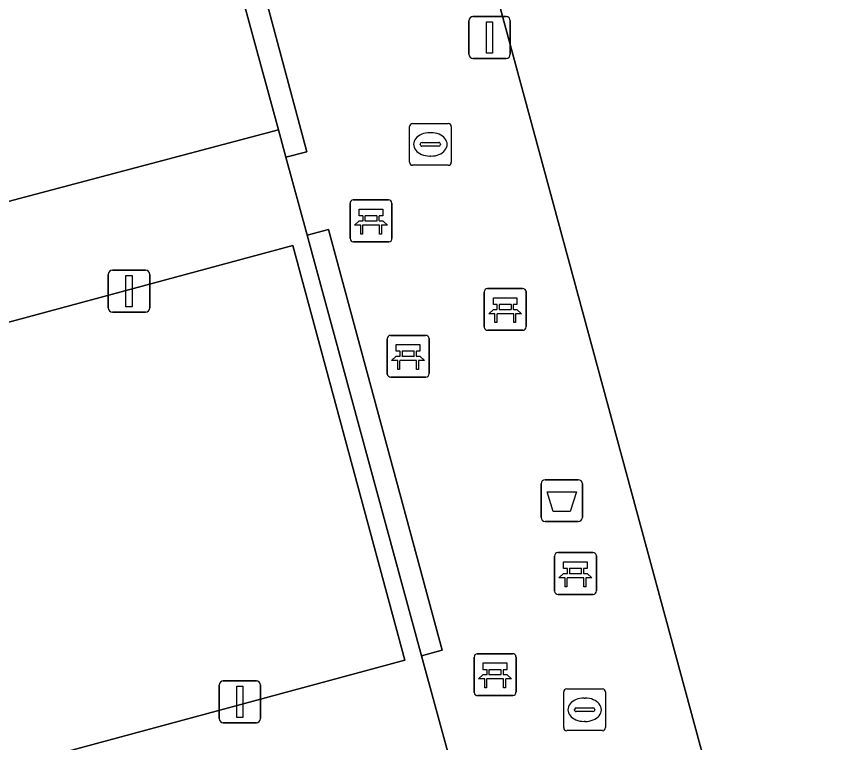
# Model space of a CAD drawing. Extents: x 159053 to 160042, y 380449 to 381423.
# Drawn here: x 159355.9 to 159375.74, y 380626.71 to 380644.07 of the extents above; entities that cross this region are included whole.
import ezdxf

# ---------------------------------------------------------------- set-up
doc = ezdxf.new("R2010")
doc.units = 0
for name, color, linetype in [('IMGEO_Afvalbak', 7, 'Continuous'), ('IMGEO_Bank', 7, 'Continuous'), ('IMGEO_Groenvoorziening', 7, 'Continuous'), ('IMGEO_Hek', 7, 'Continuous'), ('IMGEO_Kolk', 7, 'Continuous'), ('IMGEO_Lichtmast', 7, 'Continuous'), ('IMGEO_Terreindeel_halfverhard', 7, 'Continuous'), ('IMGEO_Voetpad_gesloten', 7, 'Continuous'), ('IMGEO_Voetpad_open', 7, 'Continuous')]:
    doc.layers.add(name, color=color, linetype=linetype)

msp = doc.modelspace()

# ---------------------------------------------------------------- linework, layer by layer
at = {"layer": 'IMGEO_Afvalbak'}
for p, q in [((159368.438, 380632.092), (159368.438, 380632.892)), ((159368.438, 380632.892), (159368.438, 380632.092)), ((159368.538, 380632.992), (159369.328, 380632.992)), ((159369.328, 380632.992), (159368.538, 380632.992)), ((159369.428, 380632.892), (159369.428, 380632.092)), ((159369.428, 380632.092), (159369.428, 380632.892)), ((159369.328, 380631.992), (159368.538, 380631.992)), ((159368.538, 380631.992), (159369.328, 380631.992))]:
    msp.add_line(p, q, dxfattribs=at)
msp.add_lwpolyline([(159368.581, 380632.706), (159369.285, 380632.706), (159369.136, 380632.236), (159368.73, 380632.236), (159368.581, 380632.706)], dxfattribs=at)
for centre, start, end in [((159368.538, 380632.892), 90, 180), ((159368.538, 380632.892), 90, 180), ((159369.328, 380632.892), 0, 90), ((159369.328, 380632.892), 360, 90), ((159368.538, 380632.092), 180, 270), ((159368.538, 380632.092), 180, 270), ((159369.328, 380632.092), 270, 0), ((159369.328, 380632.092), 270, 0)]:
    msp.add_arc(centre, 0.1, start, end, dxfattribs=at)
at = {"layer": 'IMGEO_Bank'}
for p, q in [((159363.874, 380638.759), (159363.874, 380639.6)), ((159363.874, 380639.6), (159363.874, 380638.759)), ((159363.949, 380639.684), (159364.79, 380639.684)), ((159364.79, 380639.684), (159363.949, 380639.684)), ((159364.874, 380639.609), (159364.874, 380638.768)), ((159364.874, 380638.768), (159364.874, 380639.609)), ((159364.183, 380639.19), (159364.183, 380639.296)), ((159364.227, 380639.296), (159364.227, 380639.19)), ((159364.515, 380639.302), (159364.233, 380639.302)), ((159364.233, 380639.184), (159364.515, 380639.184)), ((159364.521, 380639.19), (159364.521, 380639.296)), ((159364.565, 380639.296), (159364.565, 380639.19)), ((159364.571, 380639.082), (159364.178, 380639.082)), ((159364.799, 380638.684), (159363.958, 380638.684)), ((159363.958, 380638.684), (159364.799, 380638.684)), ((159367.082, 380636.641), (159367.082, 380637.482)), ((159367.082, 380637.482), (159367.082, 380636.641)), ((159367.157, 380637.566), (159367.998, 380637.566)), ((159367.998, 380637.566), (159367.157, 380637.566)), ((159368.082, 380637.491), (159368.082, 380636.65)), ((159368.082, 380636.65), (159368.082, 380637.491)), ((159367.391, 380637.072), (159367.391, 380637.178)), ((159367.435, 380637.178), (159367.435, 380637.072)), ((159367.723, 380637.184), (159367.441, 380637.184)), ((159367.729, 380637.072), (159367.729, 380637.178)), ((159367.773, 380637.178), (159367.773, 380637.072)), ((159367.441, 380637.066), (159367.723, 380637.066)), ((159367.779, 380636.964), (159367.386, 380636.964)), ((159364.837, 380636.446), (159365.678, 380636.446)), ((159365.678, 380636.446), (159364.837, 380636.446)), ((159368.007, 380636.566), (159367.166, 380636.566)), ((159367.166, 380636.566), (159368.007, 380636.566)), ((159364.762, 380635.521), (159364.762, 380636.362)), ((159364.762, 380636.362), (159364.762, 380635.521)), ((159365.762, 380636.371), (159365.762, 380635.53)), ((159365.762, 380635.53), (159365.762, 380636.371)), ((159365.071, 380635.952), (159365.071, 380636.058)), ((159365.115, 380636.058), (159365.115, 380635.952)), ((159365.403, 380636.064), (159365.121, 380636.064)), ((159365.409, 380635.952), (159365.409, 380636.058)), ((159365.453, 380636.058), (159365.453, 380635.952)), ((159365.459, 380635.844), (159365.066, 380635.844)), ((159365.121, 380635.946), (159365.403, 380635.946)), ((159365.687, 380635.446), (159364.846, 380635.446)), ((159364.846, 380635.446), (159365.687, 380635.446)), ((159368.837, 380631.25), (159369.678, 380631.25)), ((159369.678, 380631.25), (159368.837, 380631.25)), ((159368.762, 380630.325), (159368.762, 380631.166)), ((159368.762, 380631.166), (159368.762, 380630.325)), ((159369.762, 380631.175), (159369.762, 380630.334)), ((159369.762, 380630.334), (159369.762, 380631.175)), ((159369.071, 380630.756), (159369.071, 380630.862)), ((159369.115, 380630.862), (159369.115, 380630.756)), ((159369.403, 380630.868), (159369.121, 380630.868)), ((159369.409, 380630.756), (159369.409, 380630.862)), ((159369.453, 380630.862), (159369.453, 380630.756)), ((159369.459, 380630.648), (159369.066, 380630.648)), ((159369.121, 380630.75), (159369.403, 380630.75)), ((159369.687, 380630.25), (159368.846, 380630.25)), ((159368.846, 380630.25), (159369.687, 380630.25)), ((159366.84, 380627.905), (159366.84, 380628.746)), ((159366.84, 380628.746), (159366.84, 380627.905)), ((159366.915, 380628.83), (159367.756, 380628.83)), ((159367.756, 380628.83), (159366.915, 380628.83)), ((159367.84, 380628.755), (159367.84, 380627.914)), ((159367.84, 380627.914), (159367.84, 380628.755)), ((159367.481, 380628.448), (159367.199, 380628.448)), ((159367.149, 380628.336), (159367.149, 380628.442)), ((159367.193, 380628.442), (159367.193, 380628.336)), ((159367.199, 380628.33), (159367.481, 380628.33)), ((159367.487, 380628.336), (159367.487, 380628.442)), ((159367.531, 380628.442), (159367.531, 380628.336)), ((159367.537, 380628.228), (159367.144, 380628.228)), ((159367.765, 380627.83), (159366.924, 380627.83)), ((159366.924, 380627.83), (159367.765, 380627.83))]:
    msp.add_line(p, q, dxfattribs=at)
for points in [[(159364.177, 380639.302), (159364.091, 380639.302), (159364.091, 380639.463), (159364.654, 380639.463), (159364.654, 380639.302), (159364.571, 380639.302)], [(159364.121, 380639.082), (159363.979, 380639.082), (159364.091, 380639.184), (159364.177, 380639.184)], [(159364.571, 380639.184), (159364.654, 380639.184), (159364.766, 380639.082), (159364.627, 380639.082)], [(159364.171, 380639.075), (159364.171, 380638.868), (159364.128, 380638.868), (159364.128, 380639.075)], [(159364.621, 380639.075), (159364.621, 380638.868), (159364.577, 380638.868), (159364.577, 380639.075)], [(159367.385, 380637.184), (159367.299, 380637.184), (159367.299, 380637.345), (159367.862, 380637.345), (159367.862, 380637.184), (159367.779, 380637.184)], [(159367.329, 380636.964), (159367.187, 380636.964), (159367.299, 380637.066), (159367.385, 380637.066)], [(159367.779, 380637.066), (159367.862, 380637.066), (159367.974, 380636.964), (159367.835, 380636.964)], [(159367.379, 380636.957), (159367.379, 380636.75), (159367.336, 380636.75), (159367.336, 380636.957)], [(159367.829, 380636.957), (159367.829, 380636.75), (159367.785, 380636.75), (159367.785, 380636.957)], [(159365.065, 380636.064), (159364.979, 380636.064), (159364.979, 380636.225), (159365.542, 380636.225), (159365.542, 380636.064), (159365.459, 380636.064)], [(159365.009, 380635.844), (159364.867, 380635.844), (159364.979, 380635.946), (159365.065, 380635.946)], [(159365.059, 380635.837), (159365.059, 380635.63), (159365.016, 380635.63), (159365.016, 380635.837)], [(159365.459, 380635.946), (159365.542, 380635.946), (159365.654, 380635.844), (159365.515, 380635.844)], [(159365.509, 380635.837), (159365.509, 380635.63), (159365.465, 380635.63), (159365.465, 380635.837)], [(159369.065, 380630.868), (159368.979, 380630.868), (159368.979, 380631.029), (159369.542, 380631.029), (159369.542, 380630.868), (159369.459, 380630.868)], [(159369.009, 380630.648), (159368.867, 380630.648), (159368.979, 380630.75), (159369.065, 380630.75)], [(159369.059, 380630.641), (159369.059, 380630.434), (159369.016, 380630.434), (159369.016, 380630.641)], [(159369.459, 380630.75), (159369.542, 380630.75), (159369.654, 380630.648), (159369.515, 380630.648)], [(159369.509, 380630.641), (159369.509, 380630.434), (159369.465, 380630.434), (159369.465, 380630.641)], [(159367.143, 380628.448), (159367.057, 380628.448), (159367.057, 380628.609), (159367.62, 380628.609), (159367.62, 380628.448), (159367.537, 380628.448)], [(159367.087, 380628.228), (159366.945, 380628.228), (159367.057, 380628.33), (159367.143, 380628.33)], [(159367.537, 380628.33), (159367.62, 380628.33), (159367.732, 380628.228), (159367.593, 380628.228)], [(159367.137, 380628.221), (159367.137, 380628.014), (159367.094, 380628.014), (159367.094, 380628.221)], [(159367.587, 380628.221), (159367.587, 380628.014), (159367.543, 380628.014), (159367.543, 380628.221)]]:
    msp.add_lwpolyline(points, dxfattribs=at)
for centre, radius, start, end in [((159363.952, 380639.606), 0.0779, 92.4484, 184.2845), ((159363.952, 380639.606), 0.0779, 92.4484, 184.2845), ((159364.796, 380639.606), 0.0779, 2.4484, 94.2845), ((159364.796, 380639.606), 0.0779, 2.4484, 94.2845), ((159364.176, 380639.295), 0.00671, 2.8957, 87.1043), ((159364.176, 380639.191), 0.00671, 272.8957, 357.1043), ((159364.233, 380639.295), 0.00671, 92.8957, 177.1043), ((159364.233, 380639.191), 0.00671, 182.8957, 267.1043), ((159364.515, 380639.295), 0.00671, 2.8957, 87.1043), ((159364.515, 380639.191), 0.00671, 272.8957, 357.1043), ((159364.572, 380639.295), 0.00671, 92.8957, 177.1043), ((159364.572, 380639.191), 0.00671, 182.8957, 267.1043), ((159364.121, 380639.075), 0.00671, 2.8957, 87.1043), ((159364.178, 380639.075), 0.00671, 92.8957, 177.1043), ((159364.57, 380639.075), 0.00671, 2.8957, 87.1043), ((159364.627, 380639.075), 0.00671, 92.8957, 177.1043), ((159363.952, 380638.762), 0.0779, 182.4484, 274.2845), ((159363.952, 380638.762), 0.0779, 182.4484, 274.2845), ((159364.796, 380638.762), 0.0779, 272.4484, 4.2845), ((159364.796, 380638.762), 0.0779, 272.4484, 4.2845), ((159367.16, 380637.488), 0.0779, 92.4484, 184.2845), ((159367.16, 380637.488), 0.0779, 92.4484, 184.2845), ((159368.004, 380637.488), 0.0779, 2.4484, 94.2845), ((159368.004, 380637.488), 0.0779, 2.4484, 94.2845), ((159367.384, 380637.177), 0.00671, 2.8957, 87.1043), ((159367.441, 380637.177), 0.00671, 92.8957, 177.1043), ((159367.723, 380637.177), 0.00671, 2.8957, 87.1043), ((159367.78, 380637.177), 0.00671, 92.8957, 177.1043), ((159367.384, 380637.073), 0.00671, 272.8957, 357.1043), ((159367.441, 380637.073), 0.00671, 182.8957, 267.1043), ((159367.723, 380637.073), 0.00671, 272.8957, 357.1043), ((159367.78, 380637.073), 0.00671, 182.8957, 267.1043), ((159367.329, 380636.957), 0.00671, 2.8957, 87.1043), ((159367.386, 380636.957), 0.00671, 92.8957, 177.1043), ((159367.778, 380636.957), 0.00671, 2.8957, 87.1043), ((159367.835, 380636.957), 0.00671, 92.8957, 177.1043), ((159367.16, 380636.644), 0.0779, 182.4484, 274.2845), ((159367.16, 380636.644), 0.0779, 182.4484, 274.2845), ((159368.004, 380636.644), 0.0779, 272.4484, 4.2845), ((159368.004, 380636.644), 0.0779, 272.4484, 4.2845), ((159364.84, 380636.368), 0.0779, 92.4484, 184.2845), ((159364.84, 380636.368), 0.0779, 92.4484, 184.2845), ((159365.684, 380636.368), 0.0779, 2.4484, 94.2845), ((159365.684, 380636.368), 0.0779, 2.4484, 94.2845), ((159365.064, 380636.057), 0.00671, 2.8957, 87.1043), ((159365.121, 380636.057), 0.00671, 92.8957, 177.1043), ((159365.403, 380636.057), 0.00671, 2.8957, 87.1043), ((159365.46, 380636.057), 0.00671, 92.8957, 177.1043), ((159365.009, 380635.837), 0.00671, 2.8957, 87.1043), ((159365.066, 380635.837), 0.00671, 92.8957, 177.1043), ((159365.064, 380635.953), 0.00671, 272.8957, 357.1043), ((159365.121, 380635.953), 0.00671, 182.8957, 267.1043), ((159365.403, 380635.953), 0.00671, 272.8957, 357.1043), ((159365.46, 380635.953), 0.00671, 182.8957, 267.1043), ((159365.458, 380635.837), 0.00671, 2.8957, 87.1043), ((159365.515, 380635.837), 0.00671, 92.8957, 177.1043), ((159364.84, 380635.524), 0.0779, 182.4484, 274.2845), ((159364.84, 380635.524), 0.0779, 182.4484, 274.2845), ((159365.684, 380635.524), 0.0779, 272.4484, 4.2845), ((159365.684, 380635.524), 0.0779, 272.4484, 4.2845), ((159368.84, 380631.172), 0.0779, 92.4484, 184.2845), ((159368.84, 380631.172), 0.0779, 92.4484, 184.2845), ((159369.684, 380631.172), 0.0779, 2.4484, 94.2845), ((159369.684, 380631.172), 0.0779, 2.4484, 94.2845), ((159369.064, 380630.861), 0.00671, 2.8957, 87.1043), ((159369.121, 380630.861), 0.00671, 92.8957, 177.1043), ((159369.403, 380630.861), 0.00671, 2.8957, 87.1043), ((159369.46, 380630.861), 0.00671, 92.8957, 177.1043), ((159369.009, 380630.641), 0.00671, 2.8957, 87.1043), ((159369.066, 380630.641), 0.00671, 92.8957, 177.1043), ((159369.064, 380630.757), 0.00671, 272.8957, 357.1043), ((159369.121, 380630.757), 0.00671, 182.8957, 267.1043), ((159369.403, 380630.757), 0.00671, 272.8957, 357.1043), ((159369.46, 380630.757), 0.00671, 182.8957, 267.1043), ((159369.458, 380630.641), 0.00671, 2.8957, 87.1043), ((159369.515, 380630.641), 0.00671, 92.8957, 177.1043), ((159368.84, 380630.328), 0.0779, 182.4484, 274.2845), ((159368.84, 380630.328), 0.0779, 182.4484, 274.2845), ((159369.684, 380630.328), 0.0779, 272.4484, 4.2845), ((159369.684, 380630.328), 0.0779, 272.4484, 4.2845), ((159366.918, 380628.752), 0.0779, 92.4484, 184.2845), ((159366.918, 380628.752), 0.0779, 92.4484, 184.2845), ((159367.762, 380628.752), 0.0779, 2.4484, 94.2845), ((159367.762, 380628.752), 0.0779, 2.4484, 94.2845), ((159367.142, 380628.441), 0.00671, 2.8957, 87.1043), ((159367.199, 380628.441), 0.00671, 92.8957, 177.1043), ((159367.481, 380628.441), 0.00671, 2.8957, 87.1043), ((159367.538, 380628.441), 0.00671, 92.8957, 177.1043), ((159367.142, 380628.337), 0.00671, 272.8957, 357.1043), ((159367.199, 380628.337), 0.00671, 182.8957, 267.1043), ((159367.481, 380628.337), 0.00671, 272.8957, 357.1043), ((159367.538, 380628.337), 0.00671, 182.8957, 267.1043), ((159367.087, 380628.221), 0.00671, 2.8957, 87.1043), ((159367.144, 380628.221), 0.00671, 92.8957, 177.1043), ((159367.536, 380628.221), 0.00671, 2.8957, 87.1043), ((159367.593, 380628.221), 0.00671, 92.8957, 177.1043), ((159366.918, 380627.908), 0.0779, 182.4484, 274.2845), ((159366.918, 380627.908), 0.0779, 182.4484, 274.2845), ((159367.762, 380627.908), 0.0779, 272.4484, 4.2845), ((159367.762, 380627.908), 0.0779, 272.4484, 4.2845)]:
    msp.add_arc(centre, radius, start, end, dxfattribs=at)
at = {"layer": 'IMGEO_Groenvoorziening'}
for points in [[(159360.155, 380651.478), (159360.058, 380651.853), (159359.351, 380651.681), (159362.159, 380641.363), (159362.338, 380640.706), (159362.838, 380640.836), (159361.702, 380645.097), (159361.794, 380645.121)], [(159363.354, 380638.98), (159362.845, 380638.843), (159365.583, 380628.78), (159366.072, 380628.912)]]:
    msp.add_lwpolyline(points, close=True, dxfattribs=at)
at = {"layer": 'IMGEO_Hek'}
msp.add_lwpolyline([(159366.876, 380646.44), (159373.163, 380623.225)], dxfattribs=at)
at = {"layer": 'IMGEO_Kolk'}
for p, q in [((159365.292, 380640.588), (159365.292, 380641.44)), ((159365.367, 380641.514), (159366.219, 380641.514)), ((159366.293, 380641.44), (159366.293, 380640.588)), ((159365.78, 380641.294), (159365.805, 380641.294)), ((159365.551, 380641.008), (159365.551, 380641.02)), ((159365.989, 380640.971), (159365.591, 380640.971)), ((159365.594, 380641.057), (159365.992, 380641.057)), ((159366.035, 380641.02), (159366.035, 380641.008)), ((159365.803, 380640.734), (159365.778, 380640.734)), ((159366.219, 380640.514), (159365.367, 380640.514)), ((159368.98, 380627.064), (159368.98, 380627.916)), ((159369.055, 380627.99), (159369.907, 380627.99)), ((159369.981, 380627.916), (159369.981, 380627.064)), ((159369.468, 380627.77), (159369.493, 380627.77)), ((159369.239, 380627.484), (159369.239, 380627.496)), ((159369.282, 380627.533), (159369.68, 380627.533)), ((159369.723, 380627.496), (159369.723, 380627.484)), ((159369.677, 380627.447), (159369.279, 380627.447)), ((159369.491, 380627.21), (159369.466, 380627.21)), ((159369.907, 380626.99), (159369.055, 380626.99))]:
    msp.add_line(p, q, dxfattribs=at)
for points in [[(159365.292, 380640.588), (159365.292, 380641.44)], [(159365.367, 380641.514), (159366.219, 380641.514)], [(159366.293, 380641.44), (159366.293, 380640.588)], [(159366.219, 380640.514), (159365.367, 380640.514)], [(159368.98, 380627.064), (159368.98, 380627.916)], [(159369.055, 380627.99), (159369.907, 380627.99)], [(159369.981, 380627.916), (159369.981, 380627.064)], [(159369.907, 380626.99), (159369.055, 380626.99)]]:
    msp.add_lwpolyline(points, dxfattribs=at)
for centre, radius, start, end in [((159365.369, 380641.438), 0.0765, 91.552, 178.448), ((159365.369, 380641.438), 0.0765, 91.552, 178.448), ((159366.217, 380641.438), 0.0765, 1.552, 88.448), ((159366.217, 380641.438), 0.0765, 1.552, 88.448), ((159365.591, 380641.017), 0.0403, 85.8775, 175.7526), ((159365.588, 380641.007), 0.0366, 178.938, 274.7102), ((159365.992, 380641.014), 0.043, 264.8664, 352.4533), ((159365.996, 380641.019), 0.0386, 1.7309, 96.639), ((159365.369, 380640.59), 0.0765, 181.552, 268.448), ((159365.369, 380640.59), 0.0765, 181.552, 268.448), ((159366.217, 380640.59), 0.0765, 271.552, 358.448), ((159366.217, 380640.59), 0.0765, 271.552, 358.448), ((159369.057, 380627.914), 0.0765, 91.552, 178.448), ((159369.057, 380627.914), 0.0765, 91.552, 178.448), ((159369.905, 380627.914), 0.0765, 1.552, 88.448), ((159369.905, 380627.914), 0.0765, 1.552, 88.448), ((159369.279, 380627.493), 0.0403, 85.8775, 175.7526), ((159369.276, 380627.483), 0.0366, 178.938, 274.7102), ((159369.68, 380627.49), 0.043, 264.8664, 352.4533), ((159369.684, 380627.495), 0.0386, 1.7309, 96.639), ((159369.057, 380627.066), 0.0765, 181.552, 268.448), ((159369.057, 380627.066), 0.0765, 181.552, 268.448), ((159369.905, 380627.066), 0.0765, 271.552, 358.448), ((159369.905, 380627.066), 0.0765, 271.552, 358.448)]:
    msp.add_arc(centre, radius, start, end, dxfattribs=at)
for centre, major_axis, ratio, start_param, end_param in [((159365.779, 380641.014), (-0.387, 0.002), 0.722429, 4.712389, 7.853982), ((159365.804, 380641.014), (-0.39, 0.002), 0.717154, 1.570796, 4.712389), ((159369.467, 380627.49), (-0.387, 0.002), 0.722429, 4.712389, 7.853982), ((159369.492, 380627.49), (-0.39, 0.002), 0.717154, 1.570796, 4.712389)]:
    msp.add_ellipse(centre, major_axis=major_axis, ratio=ratio, start_param=start_param, end_param=end_param, dxfattribs=at)
at = {"layer": 'IMGEO_Lichtmast'}
for p, q in [((159366.712, 380643.171), (159366.712, 380643.971)), ((159366.712, 380643.971), (159366.712, 380643.171)), ((159366.812, 380644.071), (159367.602, 380644.071)), ((159367.602, 380644.071), (159366.812, 380644.071)), ((159367.702, 380643.971), (159367.702, 380643.171)), ((159367.702, 380643.171), (159367.702, 380643.971)), ((159367.602, 380643.071), (159366.812, 380643.071)), ((159366.812, 380643.071), (159367.602, 380643.071)), ((159358.194, 380638.002), (159358.984, 380638.002)), ((159358.984, 380638.002), (159358.194, 380638.002)), ((159358.094, 380637.102), (159358.094, 380637.902)), ((159358.094, 380637.902), (159358.094, 380637.102)), ((159359.084, 380637.902), (159359.084, 380637.102)), ((159359.084, 380637.102), (159359.084, 380637.902)), ((159358.984, 380637.002), (159358.194, 380637.002)), ((159358.194, 380637.002), (159358.984, 380637.002)), ((159360.743, 380627.278), (159360.743, 380628.078)), ((159360.743, 380628.078), (159360.743, 380627.278)), ((159360.843, 380628.178), (159361.633, 380628.178)), ((159361.633, 380628.178), (159360.843, 380628.178)), ((159361.733, 380628.078), (159361.733, 380627.278)), ((159361.733, 380627.278), (159361.733, 380628.078)), ((159361.633, 380627.178), (159360.843, 380627.178)), ((159360.843, 380627.178), (159361.633, 380627.178))]:
    msp.add_line(p, q, dxfattribs=at)
for points in [[(159367.132, 380643.946), (159367.282, 380643.946), (159367.282, 380643.196), (159367.132, 380643.196), (159367.132, 380643.946)], [(159358.514, 380637.877), (159358.664, 380637.877), (159358.664, 380637.127), (159358.514, 380637.127), (159358.514, 380637.877)], [(159361.163, 380628.053), (159361.313, 380628.053), (159361.313, 380627.303), (159361.163, 380627.303), (159361.163, 380628.053)]]:
    msp.add_lwpolyline(points, dxfattribs=at)
for centre, start, end in [((159366.812, 380643.971), 90, 180), ((159366.812, 380643.971), 90, 180), ((159367.602, 380643.971), 0, 90), ((159367.602, 380643.971), 360, 90), ((159366.812, 380643.171), 180, 270), ((159366.812, 380643.171), 180, 270), ((159367.602, 380643.171), 270, 0), ((159367.602, 380643.171), 270, 0), ((159358.194, 380637.902), 90, 180), ((159358.194, 380637.902), 90, 180), ((159358.984, 380637.902), 0, 90), ((159358.984, 380637.902), 360, 90), ((159358.194, 380637.102), 180, 270), ((159358.194, 380637.102), 180, 270), ((159358.984, 380637.102), 270, 0), ((159358.984, 380637.102), 270, 0), ((159360.843, 380628.078), 90, 180), ((159360.843, 380628.078), 90, 180), ((159361.633, 380628.078), 0, 90), ((159361.633, 380628.078), 360, 90), ((159360.843, 380627.278), 180, 270), ((159360.843, 380627.278), 180, 270), ((159361.633, 380627.278), 270, 0), ((159361.633, 380627.278), 270, 0)]:
    msp.add_arc(centre, 0.1, start, end, dxfattribs=at)
at = {"layer": 'IMGEO_Terreindeel_halfverhard'}
for points in [[(159366.876, 380646.44), (159373.163, 380623.225), (159374.721, 380617.474), (159407.868, 380626.307), (159406.286, 380632.137), (159399.977, 380655.393), (159398.408, 380661.174), (159365.326, 380652.163)], [(159359.351, 380651.681), (159359.061, 380652.747), (159338.658, 380647.242), (159341.718, 380635.941), (159362.159, 380641.363)], [(159345.626, 380623.392), (159365.181, 380628.678), (159362.504, 380638.592), (159342.951, 380633.316)]]:
    msp.add_lwpolyline(points, close=True, dxfattribs=at)
at = {"layer": 'IMGEO_Voetpad_gesloten'}
for points in [[(159366.257, 380626.301), (159365.583, 380628.78), (159362.845, 380638.843), (159362.837, 380638.872), (159362.338, 380640.706), (159362.159, 380641.363), (159341.718, 380635.941), (159349.049, 380609.144), (159369.426, 380614.657)], [(159345.626, 380623.392), (159342.951, 380633.316), (159362.504, 380638.592), (159365.181, 380628.678)]]:
    msp.add_lwpolyline(points, close=True, dxfattribs=at)
at = {"layer": 'IMGEO_Voetpad_open'}
msp.add_lwpolyline([(159366.876, 380646.44), (159365.979, 380646.21), (159361.794, 380645.121), (159361.702, 380645.097), (159362.838, 380640.836), (159362.338, 380640.706), (159362.837, 380638.872), (159362.845, 380638.843), (159363.354, 380638.98), (159366.072, 380628.912), (159365.583, 380628.78), (159366.257, 380626.301), (159366.763, 380626.428), (159369.946, 380614.798), (159370.342, 380613.35), (159371.497, 380613.663), (159371.717, 380613.723), (159373.437, 380614.186), (159371.174, 380622.621), (159372.22, 380622.939), (159373.163, 380623.225)], close=True, dxfattribs=at)

doc.saveas('drawing.dxf')
